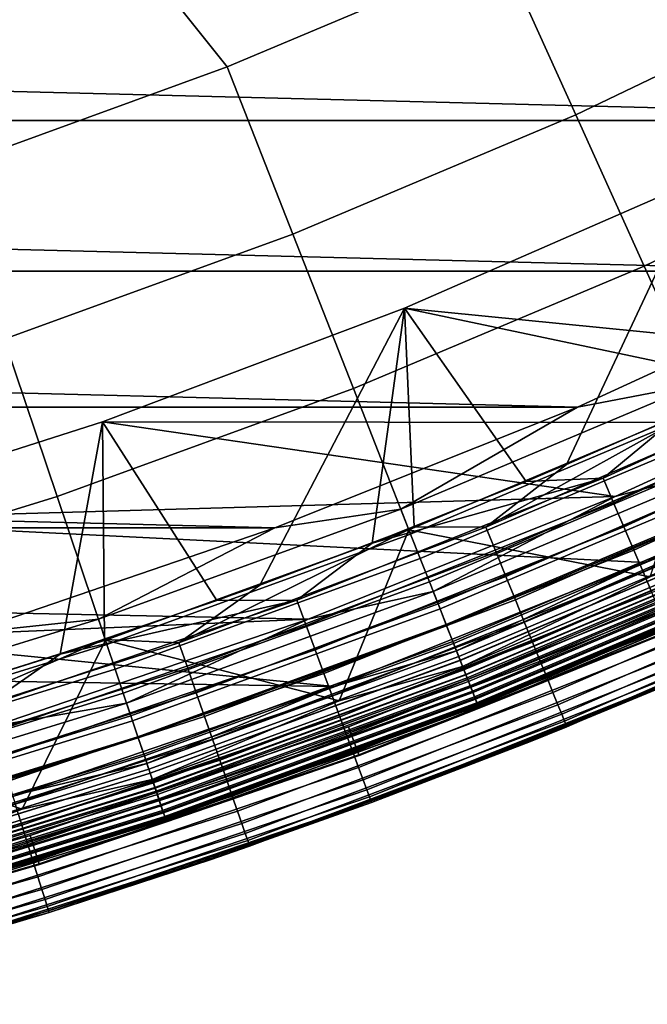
# Model space of a CAD drawing. Header units: metres. Extents: x -248 to 28, y -28 to 28.
# Tile 421 of 507: x 8.15 to 10.74, y -26.82 to -22.75. Entities that reach past the tile are written whole.
import ezdxf

# ---------------------------------------------------------------- set-up
doc = ezdxf.new("R2010")
doc.units = ezdxf.units.M
doc.layers.add('solid_10_061_053_XXX', color=7, linetype='CONTINUOUS')

msp = doc.modelspace()

# ---------------------------------------------------------------- linework, layer by layer
at = {"layer": 'solid_10_061_053_XXX'}
for points in [[(10.13927, -22.47093, 138.351929), (9.595812, -21.840103, 139.504547), (8.485659, -22.294916, 139.504547), (9.006582, -22.948399, 138.351929)], [(10.444324, -23.147001, 137.162735), (11.585125, -22.597622, 137.162735), (11.246749, -21.937595, 138.351929), (10.13927, -22.47093, 138.351929)], [(9.006582, -22.948399, 138.351929), (8.485659, -22.294916, 139.504547), (7.354043, -22.693342, 139.504547), (7.851503, -23.368813, 138.351929)], [(14.017624, -22.489017, -9.8), (12.860599, -23.170126, -9.8), (-14.017536, -22.489073, -9.8)], [(12.860599, -23.170126, -9.8), (-12.860509, -23.170177, -9.8), (-14.017536, -22.489073, -9.8)], [(9.277559, -23.638834, 137.162735), (10.444324, -23.147001, 137.162735), (10.13927, -22.47093, 138.351929), (9.006582, -22.948399, 138.351929)], [(11.585125, -22.597622, 137.162735), (10.444324, -23.147001, 137.162735), (10.725805, -23.770826, 135.939667), (11.89735, -23.20664, 135.939667)], [(8.087728, -24.071898, 137.162735), (9.277559, -23.638834, 137.162735), (9.006582, -22.948399, 138.351929), (7.851503, -23.368813, 138.351929)], [(12.860599, -23.170126, -9.8), (11.67055, -23.791765, -9.8), (-12.860509, -23.170177, -9.8)], [(11.67055, -23.791765, -9.8), (-11.670457, -23.791811, -9.8), (-12.860509, -23.170177, -9.8)], [(10.444324, -23.147001, 137.162735), (9.277559, -23.638834, 137.162735), (9.527595, -24.275915, 135.939667), (10.725805, -23.770826, 135.939667)], [(11.89735, -23.20664, 135.939667), (10.725805, -23.770826, 135.939667), (10.983076, -24.340996, 134.685471), (12.182721, -23.763277, 134.685471)], [(10.957228, -23.410366, 25), (9.737028, -23.943609, 25), (9.737536, -23.943405, 24.5), (10.957216, -23.410376, 24.5)], [(9.737028, -23.943609, 25), (10.957228, -23.410366, 25), (10.406125, -24.588665, 25), (9.777224, -24.84544, 25)], [(10.957228, -23.410366, 118), (9.737028, -23.943609, 118), (10.239071, -24.658697, 118), (10.866779, -24.388584, 118)], [(10.957225, -23.410374, 118.5), (9.737599, -23.94338, 118.5), (9.737028, -23.943609, 118), (10.957228, -23.410366, 118)], [(10.957216, -23.410376, 24.5), (9.737536, -23.943405, 24.5), (11.843544, -24.152439, 24.5), (13.051272, -23.521778, 24.5)], [(11.978812, -24.417309, 118.5), (9.737599, -23.94338, 118.5), (10.957225, -23.410374, 118.5), (13.200285, -23.779179, 118.5)], [(10.957228, -23.410366, 25), (11.028344, -24.315954, 25), (10.406125, -24.588665, 25)], [(9.277559, -23.638834, 137.162735), (8.087728, -24.071898, 137.162735), (8.305696, -24.72065, 135.939667), (9.527595, -24.275915, 135.939667)], [(11.67055, -23.791765, -9.8), (10.450531, -24.352337, -9.8), (-11.670457, -23.791811, -9.8)], [(10.450531, -24.352337, -9.8), (-10.450436, -24.352379, -9.8), (-11.670457, -23.791811, -9.8)], [(10.725805, -23.770826, 135.939667), (9.527595, -24.275915, 135.939667), (9.756124, -24.8582, 134.685471), (10.983076, -24.340996, 134.685471)], [(10.945158, -24.256962, -9.793713), (10.450531, -24.352337, -9.8), (11.67055, -23.791765, -9.8)], [(9.737536, -23.943405, 24.5), (8.492064, -24.412931, 24.5), (10.605414, -24.721148, 24.5), (11.843544, -24.152439, 24.5)], [(9.737028, -23.943609, 25), (8.492416, -24.412809, 25), (8.492064, -24.412931, 24.5), (9.737536, -23.943405, 24.5)], [(9.737599, -23.94338, 118.5), (8.492107, -24.412914, 118.5), (8.492416, -24.412809, 118), (9.737028, -23.943609, 118)], [(11.978812, -24.417309, 118.5), (8.492107, -24.412914, 118.5), (9.737599, -23.94338, 118.5)], [(8.492416, -24.412809, 25), (9.737028, -23.943609, 25), (9.141886, -25.086168, 25), (8.500754, -25.310612, 25)], [(9.737028, -23.943609, 118), (8.492416, -24.412809, 118), (8.96411, -25.150244, 118), (9.604778, -24.912609, 118)], [(9.737028, -23.943609, 25), (9.777224, -24.84544, 25), (9.141886, -25.086168, 25)], [(9.737028, -23.943609, 118), (9.604778, -24.912609, 118), (10.239071, -24.658697, 118)], [(8.087728, -24.071898, 137.162735), (6.877789, -24.445114, 137.162735), (7.063149, -25.103924, 135.939667), (8.305696, -24.72065, 135.939667)], [(10.555985, -24.645056, 117.993866), (11.791408, -24.078421, 117.993866), (10.866779, -24.388584, 118)], [(10.599569, -24.746809, 117.975212), (11.840093, -24.177834, 117.975212), (11.791408, -24.078421, 117.993866), (10.555985, -24.645056, 117.993866)], [(11.095513, -24.590183, 24.494968), (11.843544, -24.152439, 24.5), (10.605414, -24.721148, 24.5)], [(10.642056, -24.845999, 117.944267), (11.88755, -24.274744, 117.944267), (11.840093, -24.177834, 117.975212), (10.599569, -24.746809, 117.975212)], [(9.527595, -24.275915, 135.939667), (8.305696, -24.72065, 135.939667), (8.504918, -25.313602, 134.685471), (9.756124, -24.8582, 134.685471)], [(10.945158, -24.256962, -9.793713), (9.722443, -24.772379, -9.793713), (10.450531, -24.352337, -9.8)], [(10.990673, -24.357834, -9.774903), (9.762873, -24.875395, -9.774903), (9.722443, -24.772379, -9.793713), (10.945158, -24.256962, -9.793713)], [(10.682908, -24.941378, 117.901421), (11.933185, -24.367928, 117.901421), (11.88755, -24.274744, 117.944267), (10.642056, -24.845999, 117.944267)], [(11.313785, -24.308008, 25.006287), (10.073508, -24.847643, 25.006287), (11.028344, -24.315954, 25)], [(11.360486, -24.408339, 25.025095), (10.115091, -24.950201, 25.025095), (10.073508, -24.847643, 25.006287), (11.313785, -24.308008, 25.006287)], [(10.073508, -24.847643, 25.006287), (10.406125, -24.588665, 25), (11.028344, -24.315954, 25)], [(10.450531, -24.352337, -9.8), (9.203667, -24.850403, -9.8), (-10.450436, -24.352379, -9.8)], [(9.203667, -24.850403, -9.8), (-9.203569, -24.850439, -9.8), (-10.450436, -24.352379, -9.8)], [(9.722443, -24.772379, -9.793713), (9.203667, -24.850403, -9.8), (10.450531, -24.352337, -9.8)], [(10.983076, -24.340996, 134.685471), (9.756124, -24.8582, 134.685471), (10.750468, -25.051579, 133.423676)], [(11.035035, -24.45615, -9.743809), (9.802279, -24.9758, -9.743809), (9.762873, -24.875395, -9.774903), (10.990673, -24.357834, -9.774903)], [(10.555985, -24.645056, 117.993866), (10.866779, -24.388584, 118), (10.239071, -24.658697, 118)], [(10.721613, -25.031738, 117.847214), (11.976418, -24.456213, 117.847214), (11.933185, -24.367928, 117.901421), (10.682908, -24.941378, 117.901421)], [(7.224074, -24.817717, 118.5), (7.224432, -24.817612, 118), (8.492416, -24.412809, 118), (8.492107, -24.412914, 118.5)], [(10.72662, -24.992731, 118.5), (7.224074, -24.817717, 118.5), (8.492107, -24.412914, 118.5), (11.978812, -24.417309, 118.5)], [(8.492416, -24.412809, 25), (7.224432, -24.817612, 25), (7.224101, -24.817709, 24.5), (8.492064, -24.412931, 24.5)], [(8.492064, -24.412931, 24.5), (7.224101, -24.817709, 24.5), (10.605414, -24.721148, 24.5)], [(7.224432, -24.817612, 25), (8.492416, -24.412809, 25), (8.500754, -25.310612, 25), (7.853999, -25.518713, 25)], [(8.492416, -24.412809, 118), (7.224432, -24.817612, 118), (7.665688, -25.575911, 118), (8.317606, -25.371387, 118)], [(8.492416, -24.412809, 118), (8.317606, -25.371387, 118), (8.96411, -25.150244, 118)], [(11.406004, -24.506124, 25.056189), (10.15562, -25.050159, 25.056189), (10.115091, -24.950201, 25.025095), (11.360486, -24.408339, 25.025095)], [(11.203426, -24.829344, 118.503029), (10.72662, -24.992731, 118.5), (11.978812, -24.417309, 118.5)], [(11.077683, -24.550669, -9.700823), (9.840163, -25.072327, -9.700823), (9.802279, -24.9758, -9.743809), (11.035035, -24.45615, -9.743809)], [(10.757681, -25.115948, 117.782333), (12.016709, -24.538485, 117.782333), (11.976418, -24.456213, 117.847214), (10.721613, -25.031738, 117.847214)], [(11.449764, -24.600136, 25.099174), (10.194583, -25.146257, 25.099174), (10.15562, -25.050159, 25.056189), (11.406004, -24.506124, 25.056189)], [(11.118082, -24.640202, -9.646485), (9.876049, -25.163763, -9.646485), (9.840163, -25.072327, -9.700823), (11.077683, -24.550669, -9.700823)], [(10.073508, -24.847643, 25.006287), (9.777224, -24.84544, 25), (10.406125, -24.588665, 25)], [(9.856001, -25.11268, 24.494968), (11.095513, -24.590183, 24.494968), (10.605414, -24.721148, 24.5)], [(9.884158, -25.184425, 24.479738), (11.127212, -24.660435, 24.479738), (11.095513, -24.590183, 24.494968), (9.856001, -25.11268, 24.494968)], [(11.491215, -24.689188, 25.153511), (10.23149, -25.237286, 25.153511), (10.194583, -25.146257, 25.099174), (11.449764, -24.600136, 25.099174)], [(9.293434, -25.148354, 117.993866), (10.555985, -24.645056, 117.993866), (9.604778, -24.912609, 118)], [(9.331805, -25.252186, 117.975212), (10.599569, -24.746809, 117.975212), (10.555985, -24.645056, 117.993866), (9.293434, -25.148354, 117.993866)], [(10.555985, -24.645056, 117.993866), (10.239071, -24.658697, 118), (9.604778, -24.912609, 118)], [(11.155722, -24.723619, -9.581482), (9.909484, -25.248953, -9.581482), (9.876049, -25.163763, -9.646485), (11.118082, -24.640202, -9.646485)], [(9.911347, -25.253702, 24.454567), (11.15782, -24.72827, 24.454567), (11.127212, -24.660435, 24.479738), (9.884158, -25.184425, 24.479738)], [(11.529835, -24.772156, 25.218515), (10.265877, -25.322098, 25.218515), (10.23149, -25.237286, 25.153511), (11.491215, -24.689188, 25.153511)], [(7.224101, -24.817709, 24.5), (5.936945, -25.156689, 24.5), (9.340049, -25.226444, 24.5), (10.605414, -24.721148, 24.5)], [(8.305696, -24.72065, 135.939667), (7.063149, -25.103924, 135.939667), (7.232567, -25.70607, 134.685471), (8.504918, -25.313602, 134.685471)], [(9.856001, -25.11268, 24.494968), (10.605414, -24.721148, 24.5), (9.340049, -25.226444, 24.5)], [(11.190127, -24.799871, -9.506631), (9.940046, -25.326824, -9.506631), (9.909484, -25.248953, -9.581482), (11.155722, -24.723619, -9.581482)], [(9.937102, -25.319323, 24.419889), (11.186813, -24.792524, 24.419889), (11.15782, -24.72827, 24.454567), (9.911347, -25.253702, 24.454567)], [(9.369209, -25.353401, 117.944267), (10.642056, -24.845999, 117.944267), (10.599569, -24.746809, 117.975212), (9.331805, -25.252186, 117.975212)], [(9.722443, -24.772379, -9.793713), (8.475555, -25.22621, -9.793713), (9.203667, -24.850403, -9.8)], [(9.762873, -24.875395, -9.774903), (8.510801, -25.331112, -9.774903), (8.475555, -25.22621, -9.793713), (9.722443, -24.772379, -9.793713)], [(9.96098, -25.380163, 24.376299), (11.213695, -24.8521, 24.376299), (11.186813, -24.792524, 24.419889), (9.937102, -25.319323, 24.419889)], [(11.220867, -24.867994, -9.422875), (9.967351, -25.396397, -9.422875), (9.940046, -25.326824, -9.506631), (11.190127, -24.799871, -9.506631)], [(11.565137, -24.847998, 25.293365), (10.297309, -25.399622, 25.293365), (10.265877, -25.322098, 25.218515), (11.529835, -24.772156, 25.218515)], [(9.203667, -24.850403, -9.8), (7.933154, -25.284681, -9.8), (-9.203569, -24.850439, -9.8)], [(9.446854, -25.503996, 118.5), (5.936883, -25.156702, 118.5), (7.224074, -24.817717, 118.5), (10.72662, -24.992731, 118.5)], [(8.475555, -25.22621, -9.793713), (7.933154, -25.284681, -9.8), (9.203667, -24.850403, -9.8)], [(8.807596, -25.324045, 25.006287), (9.141886, -25.086168, 25), (9.777224, -24.84544, 25)], [(10.073508, -24.847643, 25.006287), (8.807596, -25.324045, 25.006287), (9.777224, -24.84544, 25)], [(10.115091, -24.950201, 25.025095), (8.843954, -25.428568, 25.025095), (8.807596, -25.324045, 25.006287), (10.073508, -24.847643, 25.006287)], [(9.405176, -25.450726, 117.901421), (10.682908, -24.941378, 117.901421), (10.642056, -24.845999, 117.944267), (9.369209, -25.353401, 117.944267)], [(9.951859, -25.356924, 118.503029), (10.72662, -24.992731, 118.5), (11.203426, -24.829344, 118.503029)], [(9.951859, -25.356924, 118.503029), (11.203426, -24.829344, 118.503029), (11.220741, -24.867718, 118.512192), (9.967239, -25.396112, 118.512192)], [(9.982574, -25.435181, 24.324541), (11.238003, -24.905973, 24.324541), (11.213695, -24.8521, 24.376299), (9.96098, -25.380163, 24.376299)], [(11.596676, -24.915756, 25.377121), (10.325391, -25.468885, 25.377121), (10.297309, -25.399622, 25.293365), (11.565137, -24.847998, 25.293365)], [(9.756124, -24.8582, 134.685471), (8.504918, -25.313602, 134.685471), (9.467832, -25.563927, 133.423676)], [(9.802279, -24.9758, -9.743809), (8.545154, -25.433355, -9.743809), (8.510801, -25.331112, -9.774903), (9.762873, -24.875395, -9.774903)], [(9.977227, -25.421558, 133.288391), (10.750468, -25.051579, 133.423676), (9.756124, -24.8582, 134.685471), (9.467832, -25.563927, 133.423676)], [(9.967239, -25.396112, 118.512192), (11.220741, -24.867718, 118.512192), (11.237338, -24.904501, 118.527283), (9.981982, -25.433678, 118.527283)], [(11.247551, -24.927134, -9.331272), (9.991055, -25.456793, -9.331272), (9.967351, -25.396397, -9.422875), (11.220867, -24.867994, -9.422875)], [(9.977227, -25.421558, 133.288391), (11.231984, -24.892635, 133.288391), (10.750468, -25.051579, 133.423676)], [(9.990144, -25.454472, 133.148941), (11.246526, -24.924862, 133.148941), (11.231984, -24.892635, 133.288391), (9.977227, -25.421558, 133.288391)], [(9.293434, -25.148354, 117.993866), (9.604778, -24.912609, 118), (8.96411, -25.150244, 118)], [(9.981982, -25.433678, 118.527283), (11.237338, -24.904501, 118.527283), (11.252875, -24.938932, 118.547997), (9.995784, -25.468842, 118.547997)], [(10.001511, -25.483433, 24.265507), (11.259322, -24.95322, 24.265507), (11.238003, -24.905973, 24.324541), (9.982574, -25.435181, 24.324541)], [(9.998121, -25.474796, 133.006744), (11.255507, -24.944765, 133.006744), (11.246526, -24.924862, 133.148941), (9.990144, -25.454472, 133.148941)], [(11.269845, -24.976542, -9.232974), (10.010858, -25.50725, -9.232974), (9.991055, -25.456793, -9.331272), (11.247551, -24.927134, -9.331272)], [(11.624055, -24.974579, 25.468725), (10.349769, -25.529013, 25.468725), (10.325391, -25.468885, 25.377121), (11.596676, -24.915756, 25.377121)], [(10.15562, -25.050159, 25.056189), (8.87939, -25.530443, 25.056189), (8.843954, -25.428568, 25.025095), (10.115091, -24.950201, 25.025095)], [(9.439251, -25.542934, 117.847214), (10.721613, -25.031738, 117.847214), (10.682908, -24.941378, 117.901421), (9.405176, -25.450726, 117.901421)], [(9.995784, -25.468842, 118.547997), (11.252875, -24.938932, 118.547997), (11.267031, -24.970306, 118.573914), (10.008358, -25.500881, 118.573914)], [(9.998121, -25.474796, 133.006744), (10.795344, -25.156155, 132.863525), (11.255507, -24.944765, 133.006744)], [(10.017467, -25.52409, 24.200205), (11.277286, -24.993032, 24.200205), (11.259322, -24.95322, 24.265507), (10.001511, -25.483433, 24.265507)], [(10.008358, -25.500881, 118.573914), (11.267031, -24.970306, 118.573914), (11.279514, -24.997971, 118.604492), (10.019446, -25.529135, 118.604492)], [(9.840163, -25.072327, -9.700823), (8.578179, -25.531652, -9.700823), (8.545154, -25.433355, -9.743809), (9.802279, -24.9758, -9.743809)], [(9.951859, -25.356924, 118.503029), (9.446854, -25.503996, 118.5), (10.72662, -24.992731, 118.5)], [(11.287467, -25.015598, -9.12922), (10.026511, -25.547134, -9.12922), (10.010858, -25.50725, -9.232974), (11.269845, -24.976542, -9.232974)], [(10.03017, -25.556458, 24.129755), (11.291586, -25.024725, 24.129755), (11.277286, -24.993032, 24.200205), (10.017467, -25.52409, 24.200205)], [(10.019446, -25.529135, 118.604492), (11.279514, -24.997971, 118.604492), (11.290067, -25.021358, 118.639099), (10.028821, -25.553019, 118.639099)], [(11.64693, -25.023722, 25.567024), (10.370135, -25.579247, 25.567024), (10.349769, -25.529013, 25.468725), (11.624055, -24.974579, 25.468725)], [(10.194583, -25.146257, 25.099174), (8.913457, -25.628384, 25.099174), (8.87939, -25.530443, 25.056189), (10.15562, -25.050159, 25.056189)], [(9.471006, -25.628862, 117.782333), (10.757681, -25.115948, 117.782333), (10.721613, -25.031738, 117.847214), (9.439251, -25.542934, 117.847214)], [(11.300196, -25.043808, -9.021317), (10.037818, -25.575945, -9.021317), (10.026511, -25.547134, -9.12922), (11.287467, -25.015598, -9.12922)], [(10.028821, -25.553019, 118.639099), (11.290067, -25.021358, 118.639099), (11.298472, -25.039988, 118.677032), (10.036287, -25.572042, 118.677032)], [(10.039401, -25.579977, 24.055367), (11.301978, -25.047756, 24.055367), (11.291586, -25.024725, 24.129755), (10.03017, -25.556458, 24.129755)], [(10.036287, -25.572042, 118.677032), (11.298472, -25.039988, 118.677032), (11.304556, -25.053471, 118.717499), (10.041692, -25.585812, 118.717499)], [(11.307871, -25.060816, -8.910626), (10.044636, -25.593315, -8.910626), (10.037818, -25.575945, -9.021317), (11.300196, -25.043808, -9.021317)], [(10.045003, -25.59425, 23.978315), (11.308284, -25.061731, 23.978315), (11.301978, -25.047756, 24.055367), (10.039401, -25.579977, 24.055367)], [(10.041692, -25.585812, 118.717499), (11.304556, -25.053471, 118.717499), (11.308193, -25.061531, 118.759666), (10.044922, -25.594044, 118.759666)], [(11.665009, -25.062567, 25.670778), (10.386234, -25.618956, 25.670778), (10.370135, -25.579247, 25.567024), (11.64693, -25.023722, 25.567024)], [(8.807596, -25.324045, 25.006287), (8.500754, -25.310612, 25), (9.141886, -25.086168, 25)], [(9.876049, -25.163763, -9.646485), (8.609463, -25.624763, -9.646485), (8.578179, -25.531652, -9.700823), (9.840163, -25.072327, -9.700823)], [(11.307871, -25.060816, -8.910626), (10.844773, -25.271345, -8.8), (10.044636, -25.593315, -8.910626)], [(10.044922, -25.594044, 118.759666), (11.308193, -25.061531, 118.759666), (10.843752, -25.268909, 118.80262)], [(10.045003, -25.59425, 23.978315), (10.844773, -25.271345, 23.9), (11.308284, -25.061731, 23.978315)], [(11.678069, -25.090626, 25.778681), (10.397861, -25.647636, 25.778681), (10.386234, -25.618956, 25.670778), (11.665009, -25.062567, 25.670778)], [(10.397861, -25.647636, 25.778681), (11.678069, -25.090626, 25.778681), (11.685943, -25.107544, 25.889374), (10.404872, -25.66493, 25.889374)], [(8.591986, -25.572744, 24.494968), (9.856001, -25.11268, 24.494968), (9.340049, -25.226444, 24.5)], [(8.616531, -25.645803, 24.479738), (9.884158, -25.184425, 24.479738), (9.856001, -25.11268, 24.494968), (8.591986, -25.572744, 24.494968)], [(9.50004, -25.707428, 117.707596), (10.790659, -25.19294, 117.707596), (10.757681, -25.115948, 117.782333), (9.471006, -25.628862, 117.782333)], [(11.688498, -25.113125, 26), (10.906145, -25.462639, 117), (10.257222, -25.730904, 117), (10.407142, -25.670633, 26)], [(10.404872, -25.66493, 25.889374), (11.685943, -25.107544, 25.889374), (11.688498, -25.113125, 26), (10.407142, -25.670633, 26)], [(9.446854, -25.503996, 118.5), (4.633975, -25.428972, 118.5), (5.936883, -25.156702, 118.5)], [(5.936945, -25.156689, 24.5), (4.634018, -25.428963, 24.5), (9.340049, -25.226444, 24.5)], [(8.006998, -25.587021, 117.993866), (9.293434, -25.148354, 117.993866), (8.317606, -25.371387, 118)], [(8.040058, -25.692663, 117.975212), (9.331805, -25.252186, 117.975212), (9.293434, -25.148354, 117.993866), (8.006998, -25.587021, 117.993866)], [(9.293434, -25.148354, 117.993866), (8.96411, -25.150244, 118), (8.317606, -25.371387, 118)], [(9.909484, -25.248953, -9.581482), (8.638609, -25.711514, -9.581482), (8.609463, -25.624763, -9.646485), (9.876049, -25.163763, -9.646485)], [(10.23149, -25.237286, 25.153511), (8.945726, -25.721157, 25.153511), (8.913457, -25.628384, 25.099174), (10.194583, -25.146257, 25.099174)], [(9.549984, -25.785706, 118.80262), (10.843752, -25.268909, 118.80262), (10.795344, -25.156155, 132.863525), (9.507354, -25.670641, 132.863525)], [(9.998121, -25.474796, 133.006744), (9.507354, -25.670641, 132.863525), (10.795344, -25.156155, 132.863525)], [(8.640234, -25.716349, 24.454567), (9.911347, -25.253702, 24.454567), (9.884158, -25.184425, 24.479738), (8.616531, -25.645803, 24.479738)], [(9.525987, -25.777641, 117.62394), (10.820131, -25.261749, 117.62394), (10.790659, -25.19294, 117.707596), (9.50004, -25.707428, 117.707596)], [(4.634018, -25.428963, 24.5), (3.318793, -25.633802, 24.5), (8.050686, -25.66703, 24.5), (9.340049, -25.226444, 24.5)], [(8.475555, -25.22621, -9.793713), (7.207597, -25.617323, -9.793713), (7.933154, -25.284681, -9.8)], [(8.510801, -25.331112, -9.774903), (7.23757, -25.723852, -9.774903), (7.207597, -25.617323, -9.793713), (8.475555, -25.22621, -9.793713)], [(8.072285, -25.795645, 117.944267), (9.369209, -25.353401, 117.944267), (9.331805, -25.252186, 117.975212), (8.040058, -25.692663, 117.975212)], [(8.591986, -25.572744, 24.494968), (9.340049, -25.226444, 24.5), (8.050686, -25.66703, 24.5)], [(9.940046, -25.326824, -9.506631), (8.665252, -25.790812, -9.506631), (8.638609, -25.711514, -9.581482), (9.909484, -25.248953, -9.581482)], [(8.662685, -25.783173, 24.419889), (9.937102, -25.319323, 24.419889), (9.911347, -25.253702, 24.454567), (8.640234, -25.716349, 24.454567)], [(10.265877, -25.322098, 25.218515), (8.975792, -25.807596, 25.218515), (8.945726, -25.721157, 25.153511), (10.23149, -25.237286, 25.153511)], [(9.54852, -25.838617, 117.532425), (10.845726, -25.321505, 117.532425), (10.820131, -25.261749, 117.62394), (9.525987, -25.777641, 117.62394)], [(10.044922, -25.594044, 118.759666), (10.843752, -25.268909, 118.80262), (9.549984, -25.785706, 118.80262)], [(10.844773, -25.271345, 23.9), (9.550883, -25.788187, 23.9), (9.550883, -25.788187, -8.8), (10.844773, -25.271345, -8.8)], [(10.044636, -25.593315, -8.910626), (10.844773, -25.271345, -8.8), (9.550883, -25.788187, -8.8)], [(10.045003, -25.59425, 23.978315), (9.550883, -25.788187, 23.9), (10.844773, -25.271345, 23.9)], [(8.504918, -25.313602, 134.685471), (7.232567, -25.70607, 134.685471), (8.160888, -26.010653, 133.423676)], [(8.545154, -25.433355, -9.743809), (7.266783, -25.827681, -9.743809), (7.23757, -25.723852, -9.774903), (8.510801, -25.331112, -9.774903)], [(7.519269, -25.735998, 25.006287), (7.853999, -25.518713, 25), (8.500754, -25.310612, 25)], [(8.807596, -25.324045, 25.006287), (7.519269, -25.735998, 25.006287), (8.500754, -25.310612, 25)], [(8.843954, -25.428568, 25.025095), (7.550309, -25.842222, 25.025095), (7.519269, -25.735998, 25.006287), (8.807596, -25.324045, 25.006287)], [(8.697664, -25.887281, 133.288391), (9.467832, -25.563927, 133.423676), (8.504918, -25.313602, 134.685471), (8.160888, -26.010653, 133.423676)], [(8.683501, -25.845129, 24.376299), (9.96098, -25.380163, 24.376299), (9.937102, -25.319323, 24.419889), (8.662685, -25.783173, 24.419889)], [(9.967351, -25.396397, -9.422875), (8.689055, -25.861658, -9.422875), (8.665252, -25.790812, -9.506631), (9.940046, -25.326824, -9.506631)], [(10.297309, -25.399622, 25.293365), (9.003275, -25.886608, 25.293365), (8.975792, -25.807596, 25.218515), (10.265877, -25.322098, 25.218515)], [(9.567356, -25.889589, 117.434196), (10.867121, -25.371456, 117.434196), (10.845726, -25.321505, 117.532425), (9.54852, -25.838617, 117.532425)], [(8.006998, -25.587021, 117.993866), (8.317606, -25.371387, 118), (7.665688, -25.575911, 118)], [(8.103272, -25.894667, 117.901421), (9.405176, -25.450726, 117.901421), (9.369209, -25.353401, 117.944267), (8.072285, -25.795645, 117.944267)], [(8.67555, -25.821463, 118.503029), (9.446854, -25.503996, 118.5), (9.951859, -25.356924, 118.503029)], [(8.67555, -25.821463, 118.503029), (9.951859, -25.356924, 118.503029), (9.967239, -25.396112, 118.512192), (8.688958, -25.86137, 118.512192)], [(8.702325, -25.901154, 24.324541), (9.982574, -25.435181, 24.324541), (9.96098, -25.380163, 24.376299), (8.683501, -25.845129, 24.376299)], [(9.582257, -25.929913, 117.330498), (10.884047, -25.410973, 117.330498), (10.867121, -25.371456, 117.434196), (9.567356, -25.889589, 117.434196)], [(8.688958, -25.86137, 118.512192), (9.967239, -25.396112, 118.512192), (9.981982, -25.433678, 118.527283), (8.70181, -25.899622, 118.527283)], [(9.991055, -25.456793, -9.331272), (8.709719, -25.923161, -9.331272), (8.689055, -25.861658, -9.422875), (9.967351, -25.396397, -9.422875)], [(10.325391, -25.468885, 25.377121), (9.027828, -25.957199, 25.377121), (9.003275, -25.886608, 25.293365), (10.297309, -25.399622, 25.293365)], [(9.593036, -25.95908, 117.222633), (10.896289, -25.439558, 117.222633), (10.884047, -25.410973, 117.330498), (9.582257, -25.929913, 117.330498)], [(8.1428, -25.949791, 118.5), (3.318824, -25.633801, 118.5), (4.633975, -25.428972, 118.5), (9.446854, -25.503996, 118.5)], [(8.578179, -25.531652, -9.700823), (7.294868, -25.927502, -9.700823), (7.266783, -25.827681, -9.743809), (8.545154, -25.433355, -9.743809)], [(8.87939, -25.530443, 25.056189), (7.580562, -25.945753, 25.056189), (7.550309, -25.842222, 25.025095), (8.843954, -25.428568, 25.025095)], [(8.132631, -25.988483, 117.847214), (9.439251, -25.542934, 117.847214), (9.405176, -25.450726, 117.901421), (8.103272, -25.894667, 117.901421)], [(8.697664, -25.887281, 133.288391), (9.977227, -25.421558, 133.288391), (9.467832, -25.563927, 133.423676)], [(8.708925, -25.920797, 133.148941), (9.990144, -25.454472, 133.148941), (9.977227, -25.421558, 133.288391), (8.697664, -25.887281, 133.288391)], [(8.70181, -25.899622, 118.527283), (9.981982, -25.433678, 118.527283), (9.995784, -25.468842, 118.547997), (8.713841, -25.935431, 118.547997)], [(8.718833, -25.950289, 24.265507), (10.001511, -25.483433, 24.265507), (9.982574, -25.435181, 24.324541), (8.702325, -25.901154, 24.324541)], [(8.715878, -25.941496, 133.006744), (9.998121, -25.474796, 133.006744), (9.990144, -25.454472, 133.148941), (8.708925, -25.920797, 133.148941)], [(10.010858, -25.50725, -9.232974), (8.726982, -25.974543, -9.232974), (8.709719, -25.923161, -9.331272), (9.991055, -25.456793, -9.331272)], [(10.896289, -25.439558, 117.222633), (9.593036, -25.95908, 117.222633), (9.599555, -25.976725, 117.111969), (10.903694, -25.456848, 117.111969)], [(10.903694, -25.456848, 117.111969), (9.599555, -25.976725, 117.111969), (10.906145, -25.462639, 117)], [(8.713841, -25.935431, 118.547997), (9.995784, -25.468842, 118.547997), (10.008358, -25.500881, 118.573914), (8.724803, -25.968056, 118.573914)], [(8.715878, -25.941496, 133.006744), (9.507354, -25.670641, 132.863525), (9.998121, -25.474796, 133.006744)], [(8.732744, -25.991692, 24.200205), (10.017467, -25.52409, 24.200205), (10.001511, -25.483433, 24.265507), (8.718833, -25.950289, 24.265507)], [(8.724803, -25.968056, 118.573914), (10.008358, -25.500881, 118.573914), (10.019446, -25.529135, 118.604492), (8.734469, -25.996828, 118.604492)], [(10.349769, -25.529013, 25.468725), (9.049143, -26.018478, 25.468725), (9.027828, -25.957199, 25.377121), (10.325391, -25.468885, 25.377121)], [(9.599555, -25.976725, 117.111969), (10.257222, -25.730904, 117), (10.906145, -25.462639, 117)], [(8.609463, -25.624763, -9.646485), (7.321471, -26.022055, -9.646485), (7.294868, -25.927502, -9.700823), (8.578179, -25.531652, -9.700823)], [(8.913457, -25.628384, 25.099174), (7.609647, -26.045288, 25.099174), (7.580562, -25.945753, 25.056189), (8.87939, -25.530443, 25.056189)], [(8.67555, -25.821463, 118.503029), (8.1428, -25.949791, 118.5), (9.446854, -25.503996, 118.5)], [(10.026511, -25.547134, -9.12922), (8.740628, -26.015158, -9.12922), (8.726982, -25.974543, -9.232974), (10.010858, -25.50725, -9.232974)], [(8.743817, -26.024651, 24.129755), (10.03017, -25.556458, 24.129755), (10.017467, -25.52409, 24.200205), (8.732744, -25.991692, 24.200205)], [(8.734469, -25.996828, 118.604492), (10.019446, -25.529135, 118.604492), (10.028821, -25.553019, 118.639099), (8.742641, -26.021151, 118.639099)], [(10.370135, -25.579247, 25.567024), (9.066951, -26.069675, 25.567024), (9.049143, -26.018478, 25.468725), (10.349769, -25.529013, 25.468725)], [(7.306609, -25.969231, 24.494968), (8.591986, -25.572744, 24.494968), (8.050686, -25.66703, 24.5)], [(7.327483, -26.043423, 24.479738), (8.616531, -25.645803, 24.479738), (8.591986, -25.572744, 24.494968), (7.306609, -25.969231, 24.494968)], [(8.15999, -26.075909, 117.782333), (9.471006, -25.628862, 117.782333), (9.439251, -25.542934, 117.847214), (8.132631, -25.988483, 117.847214)], [(10.037818, -25.575945, -9.021317), (8.750485, -26.044495, -9.021317), (8.740628, -26.015158, -9.12922), (10.026511, -25.547134, -9.12922)], [(8.742641, -26.021151, 118.639099), (10.028821, -25.553019, 118.639099), (10.036287, -25.572042, 118.677032), (8.74915, -26.040522, 118.677032)], [(8.751865, -26.048603, 24.055367), (10.039401, -25.579977, 24.055367), (10.03017, -25.556458, 24.129755), (8.743817, -26.024651, 24.129755)], [(8.74915, -26.040522, 118.677032), (10.036287, -25.572042, 118.677032), (10.041692, -25.585812, 118.717499), (8.753861, -26.054544, 118.717499)], [(10.044636, -25.593315, -8.910626), (8.756428, -26.062183, -8.910626), (8.750485, -26.044495, -9.021317), (10.037818, -25.575945, -9.021317)], [(8.756748, -26.063137, 23.978315), (10.045003, -25.59425, 23.978315), (10.039401, -25.579977, 24.055367), (8.751865, -26.048603, 24.055367)], [(10.386234, -25.618956, 25.670778), (9.081026, -26.110146, 25.670778), (9.066951, -26.069675, 25.567024), (10.370135, -25.579247, 25.567024)], [(8.753861, -26.054544, 118.717499), (10.041692, -25.585812, 118.717499), (10.044922, -25.594044, 118.759666), (8.756678, -26.062927, 118.759666)], [(10.044636, -25.593315, -8.910626), (9.550883, -25.788187, -8.8), (8.756428, -26.062183, -8.910626)], [(8.756678, -26.062927, 118.759666), (10.044922, -25.594044, 118.759666), (9.549984, -25.785706, 118.80262)], [(8.756748, -26.063137, 23.978315), (9.550883, -25.788187, 23.9), (10.045003, -25.59425, 23.978315)], [(10.397861, -25.647636, 25.778681), (9.091192, -26.139376, 25.778681), (9.081026, -26.110146, 25.670778), (10.386234, -25.618956, 25.670778)], [(8.638609, -25.711514, -9.581482), (7.346257, -26.110151, -9.581482), (7.321471, -26.022055, -9.646485), (8.609463, -25.624763, -9.646485)], [(7.347639, -26.115061, 24.454567), (8.640234, -25.716349, 24.454567), (8.616531, -25.645803, 24.479738), (7.327483, -26.043423, 24.479738)], [(8.945726, -25.721157, 25.153511), (7.637197, -26.139572, 25.153511), (7.609647, -26.045288, 25.099174), (8.913457, -25.628384, 25.099174)], [(8.185005, -26.155846, 117.707596), (9.50004, -25.707428, 117.707596), (9.471006, -25.628862, 117.782333), (8.15999, -26.075909, 117.782333)], [(9.091192, -26.139376, 25.778681), (10.397861, -25.647636, 25.778681), (10.404872, -25.66493, 25.889374), (9.097322, -26.157001, 25.889374)], [(8.231701, -26.236307, 118.80262), (9.549984, -25.785706, 118.80262), (9.507354, -25.670641, 132.863525), (8.194954, -26.119232, 132.863525)], [(8.715878, -25.941496, 133.006744), (8.194954, -26.119232, 132.863525), (9.507354, -25.670641, 132.863525)], [(10.407142, -25.670633, 26), (9.601708, -25.982634, 117), (8.940024, -26.217665, 117), (9.0993, -26.162811, 26)], [(9.097322, -26.157001, 25.889374), (10.404872, -25.66493, 25.889374), (10.407142, -25.670633, 26), (9.0993, -26.162811, 26)], [(10.407142, -25.670633, 26), (10.257222, -25.730904, 117), (9.601708, -25.982634, 117)], [(7.396478, -26.288645, 133.288391), (8.160888, -26.010653, 133.423676), (7.232567, -25.70607, 134.685471), (6.832993, -26.390612, 133.423676)], [(8.665252, -25.790812, -9.506631), (7.368915, -26.19068, -9.506631), (7.346257, -26.110151, -9.581482), (8.638609, -25.711514, -9.581482)], [(7.366732, -26.18292, 24.419889), (8.662685, -25.783173, 24.419889), (8.640234, -25.716349, 24.454567), (7.347639, -26.115061, 24.454567)], [(8.975792, -25.807596, 25.218515), (7.662866, -26.227415, 25.218515), (7.637197, -26.139572, 25.153511), (8.945726, -25.721157, 25.153511)], [(8.20736, -26.227283, 117.62394), (9.525987, -25.777641, 117.62394), (9.50004, -25.707428, 117.707596), (8.185005, -26.155846, 117.707596)], [(9.599555, -25.976725, 117.111969), (9.601708, -25.982634, 117), (10.257222, -25.730904, 117)], [(7.384434, -26.245838, 24.376299), (8.683501, -25.845129, 24.376299), (8.662685, -25.783173, 24.419889), (7.366732, -26.18292, 24.419889)], [(8.226775, -26.289324, 117.532425), (9.54852, -25.838617, 117.532425), (9.525987, -25.777641, 117.62394), (8.20736, -26.227283, 117.62394)], [(8.756678, -26.062927, 118.759666), (9.549984, -25.785706, 118.80262), (8.231701, -26.236307, 118.80262)], [(8.689055, -25.861658, -9.422875), (7.389156, -26.262623, -9.422875), (7.368915, -26.19068, -9.506631), (8.665252, -25.790812, -9.506631)], [(7.377672, -26.221804, 118.503029), (8.1428, -25.949791, 118.5), (8.67555, -25.821463, 118.503029)], [(7.377672, -26.221804, 118.503029), (8.67555, -25.821463, 118.503029), (8.688958, -25.86137, 118.512192), (7.389074, -26.262331, 118.512192)], [(9.003275, -25.886608, 25.293365), (7.686329, -26.307713, 25.293365), (7.662866, -26.227415, 25.218515), (8.975792, -25.807596, 25.218515)], [(9.550883, -25.788187, 23.9), (8.232478, -26.238832, 23.9), (8.232476, -26.238832, -8.8), (9.550883, -25.788187, -8.8)], [(8.756428, -26.062183, -8.910626), (9.550883, -25.788187, -8.8), (8.232476, -26.238832, -8.8)], [(8.756748, -26.063137, 23.978315), (8.232478, -26.238832, 23.9), (9.550883, -25.788187, 23.9)], [(7.400441, -26.302732, 24.324541), (8.702325, -25.901154, 24.324541), (8.683501, -25.845129, 24.376299), (7.384434, -26.245838, 24.376299)], [(7.389074, -26.262331, 118.512192), (8.688958, -25.86137, 118.512192), (8.70181, -25.899622, 118.527283), (7.400003, -26.301176, 118.527283)], [(8.709719, -25.923161, -9.331272), (7.406729, -26.325079, -9.331272), (7.389156, -26.262623, -9.422875), (8.689055, -25.861658, -9.422875)], [(8.243003, -26.341185, 117.434196), (9.567356, -25.889589, 117.434196), (9.54852, -25.838617, 117.532425), (8.226775, -26.289324, 117.532425)], [(7.396478, -26.288645, 133.288391), (8.697664, -25.887281, 133.288391), (8.160888, -26.010653, 133.423676)], [(7.406054, -26.32268, 133.148941), (8.708925, -25.920797, 133.148941), (8.697664, -25.887281, 133.288391), (7.396478, -26.288645, 133.288391)], [(7.400003, -26.301176, 118.527283), (8.70181, -25.899622, 118.527283), (8.713841, -25.935431, 118.547997), (7.410234, -26.33754, 118.547997)], [(7.41448, -26.352629, 24.265507), (8.718833, -25.950289, 24.265507), (8.702325, -25.901154, 24.324541), (7.400441, -26.302732, 24.324541)], [(9.027828, -25.957199, 25.377121), (7.707291, -26.379452, 25.377121), (7.686329, -26.307713, 25.293365), (9.003275, -25.886608, 25.293365)], [(8.255841, -26.382212, 117.330498), (9.582257, -25.929913, 117.330498), (9.567356, -25.889589, 117.434196), (8.243003, -26.341185, 117.434196)], [(7.411967, -26.343699, 133.006744), (8.715878, -25.941496, 133.006744), (8.708925, -25.920797, 133.148941), (7.406054, -26.32268, 133.148941)], [(8.726982, -25.974543, -9.232974), (7.42141, -26.377258, -9.232974), (7.406729, -26.325079, -9.331272), (8.709719, -25.923161, -9.331272)], [(7.410234, -26.33754, 118.547997), (8.713841, -25.935431, 118.547997), (8.724803, -25.968056, 118.573914), (7.419557, -26.370672, 118.573914)], [(7.411967, -26.343699, 133.006744), (8.194954, -26.119232, 132.863525), (8.715878, -25.941496, 133.006744)], [(8.265127, -26.411888, 117.222633), (9.593036, -25.95908, 117.222633), (9.582257, -25.929913, 117.330498), (8.255841, -26.382212, 117.330498)], [(6.828003, -26.455942, 117.782333), (8.15999, -26.075909, 117.782333), (8.132631, -25.988483, 117.847214), (6.80511, -26.367241, 117.847214)], [(7.42631, -26.394672, 24.200205), (8.732744, -25.991692, 24.200205), (8.718833, -25.950289, 24.265507), (7.41448, -26.352629, 24.265507)], [(7.419557, -26.370672, 118.573914), (8.724803, -25.968056, 118.573914), (8.734469, -25.996828, 118.604492), (7.427777, -26.399889, 118.604492)], [(8.740628, -26.015158, -9.12922), (7.433014, -26.418503, -9.12922), (7.42141, -26.377258, -9.232974), (8.726982, -25.974543, -9.232974)], [(9.049143, -26.018478, 25.468725), (7.725488, -26.441729, 25.468725), (7.707291, -26.379452, 25.377121), (9.027828, -25.957199, 25.377121)], [(9.593036, -25.95908, 117.222633), (8.265127, -26.411888, 117.222633), (8.270744, -26.42984, 117.111969), (9.599555, -25.976725, 117.111969)], [(9.599555, -25.976725, 117.111969), (8.270744, -26.42984, 117.111969), (9.601708, -25.982634, 117)], [(8.270744, -26.42984, 117.111969), (8.940024, -26.217665, 117), (9.601708, -25.982634, 117)], [(7.435727, -26.428144, 24.129755), (8.743817, -26.024651, 24.129755), (8.732744, -25.991692, 24.200205), (7.42631, -26.394672, 24.200205)], [(7.427777, -26.399889, 118.604492), (8.734469, -25.996828, 118.604492), (8.742641, -26.021151, 118.639099), (7.434726, -26.424589, 118.639099)], [(8.750485, -26.044495, -9.021317), (7.441397, -26.448296, -9.021317), (7.433014, -26.418503, -9.12922), (8.740628, -26.015158, -9.12922)], [(7.434726, -26.424589, 118.639099), (8.742641, -26.021151, 118.639099), (8.74915, -26.040522, 118.677032), (7.440261, -26.44426, 118.677032)], [(7.44257, -26.452467, 24.055367), (8.751865, -26.048603, 24.055367), (8.743817, -26.024651, 24.129755), (7.435727, -26.428144, 24.129755)], [(9.066951, -26.069675, 25.567024), (7.740691, -26.493759, 25.567024), (7.725488, -26.441729, 25.468725), (9.049143, -26.018478, 25.468725)], [(7.440261, -26.44426, 118.677032), (8.74915, -26.040522, 118.677032), (8.753861, -26.054544, 118.717499), (7.444268, -26.4585, 118.717499)], [(8.756428, -26.062183, -8.910626), (7.44645, -26.466259, -8.910626), (7.441397, -26.448296, -9.021317), (8.750485, -26.044495, -9.021317)], [(7.446723, -26.467226, 23.978315), (8.756748, -26.063137, 23.978315), (8.751865, -26.048603, 24.055367), (7.44257, -26.452467, 24.055367)], [(7.444268, -26.4585, 118.717499), (8.753861, -26.054544, 118.717499), (8.756678, -26.062927, 118.759666), (7.446663, -26.467012, 118.759666)], [(8.756428, -26.062183, -8.910626), (8.232476, -26.238832, -8.8), (7.44645, -26.466259, -8.910626)], [(7.446663, -26.467012, 118.759666), (8.756678, -26.062927, 118.759666), (8.231701, -26.236307, 118.80262)], [(7.446723, -26.467226, 23.978315), (8.232478, -26.238832, 23.9), (8.756748, -26.063137, 23.978315)], [(9.081026, -26.110146, 25.670778), (7.752708, -26.534887, 25.670778), (7.740691, -26.493759, 25.567024), (9.066951, -26.069675, 25.567024)], [(6.848935, -26.537043, 117.707596), (8.185005, -26.155846, 117.707596), (8.15999, -26.075909, 117.782333), (6.828003, -26.455942, 117.782333)], [(9.091192, -26.139376, 25.778681), (7.761387, -26.564594, 25.778681), (7.752708, -26.534887, 25.670778), (9.081026, -26.110146, 25.670778)], [(6.892288, -26.619562, 118.80262), (8.231701, -26.236307, 118.80262), (8.194954, -26.119232, 132.863525), (6.861516, -26.500776, 132.863525)], [(7.411967, -26.343699, 133.006744), (6.861516, -26.500776, 132.863525), (8.194954, -26.119232, 132.863525)], [(7.761387, -26.564594, 25.778681), (9.091192, -26.139376, 25.778681), (9.097322, -26.157001, 25.889374), (7.76662, -26.582506, 25.889374)], [(6.867641, -26.609524, 117.62394), (8.20736, -26.227283, 117.62394), (8.185005, -26.155846, 117.707596), (6.848935, -26.537043, 117.707596)], [(9.0993, -26.162811, 26), (8.272595, -26.43585, 117), (7.59985, -26.637047, 117), (7.768301, -26.588409, 26)], [(7.76662, -26.582506, 25.889374), (9.097322, -26.157001, 25.889374), (9.0993, -26.162811, 26), (7.768301, -26.588409, 26)], [(9.0993, -26.162811, 26), (8.940024, -26.217665, 117), (8.272595, -26.43585, 117)], [(6.883886, -26.672468, 117.532425), (8.226775, -26.289324, 117.532425), (8.20736, -26.227283, 117.62394), (6.867641, -26.609524, 117.62394)], [(8.270744, -26.42984, 117.111969), (8.272595, -26.43585, 117), (8.940024, -26.217665, 117)], [(7.446663, -26.467012, 118.759666), (8.231701, -26.236307, 118.80262), (6.892288, -26.619562, 118.80262)], [(8.232478, -26.238832, 23.9), (6.89294, -26.622122, 23.9), (6.892936, -26.622124, -8.8), (8.232476, -26.238832, -8.8)], [(7.44645, -26.466259, -8.910626), (8.232476, -26.238832, -8.8), (6.892936, -26.622124, -8.8)], [(7.446723, -26.467226, 23.978315), (6.89294, -26.622122, 23.9), (8.232478, -26.238832, 23.9)], [(6.897465, -26.725084, 117.434196), (8.243003, -26.341185, 117.434196), (8.226775, -26.289324, 117.532425), (6.883886, -26.672468, 117.532425)], [(6.908208, -26.766708, 117.330498), (8.255841, -26.382212, 117.330498), (8.243003, -26.341185, 117.434196), (6.897465, -26.725084, 117.434196)], [(6.915978, -26.796818, 117.222633), (8.265127, -26.411888, 117.222633), (8.255841, -26.382212, 117.330498), (6.908208, -26.766708, 117.330498)], [(8.265127, -26.411888, 117.222633), (6.915978, -26.796818, 117.222633), (6.920678, -26.815031, 117.111969), (8.270744, -26.42984, 117.111969)], [(8.270744, -26.42984, 117.111969), (6.920678, -26.815031, 117.111969), (8.272595, -26.43585, 117)], [(6.920678, -26.815031, 117.111969), (7.59985, -26.637047, 117), (8.272595, -26.43585, 117)]]:
    msp.add_3dface(points, dxfattribs=at)

doc.saveas('drawing.dxf')
